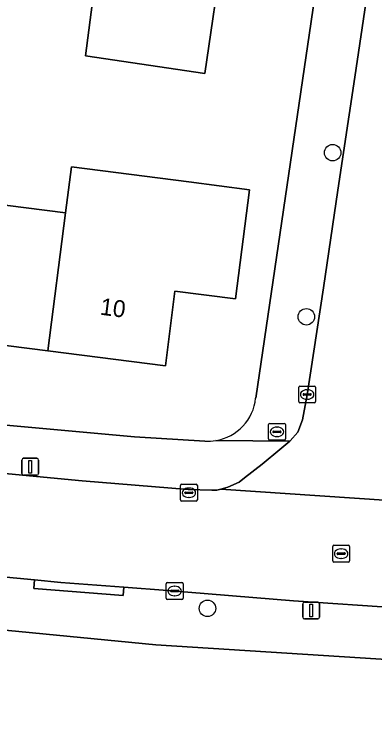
# Model space of a CAD drawing. Extents: x 161483 to 162250, y 379484 to 380833.
# Drawn here: x 162134.85 to 162156.2, y 380351.71 to 380393.94 of the extents above; entities that cross this region are included whole.
import ezdxf

# ---------------------------------------------------------------- set-up
doc = ezdxf.new("R2010")
doc.units = 0
for name, color, linetype in [('IMGEO_Boom', 7, 'Continuous'), ('IMGEO_Brandkraan', 7, 'Continuous'), ('IMGEO_Erf', 7, 'Continuous'), ('IMGEO_Kolk', 7, 'Continuous'), ('IMGEO_Lichtmast', 7, 'Continuous'), ('IMGEO_Pand', 7, 'Continuous'), ('IMGEO_Pand_nummerreeks', 7, 'Continuous'), ('IMGEO_Rijbaan_lokaal_open', 7, 'Continuous'), ('IMGEO_Rioolput', 7, 'Continuous'), ('IMGEO_Voetpad_open', 7, 'Continuous')]:
    doc.layers.add(name, color=color, linetype=linetype)

msp = doc.modelspace()

# ---------------------------------------------------------------- linework, layer by layer
at = {"layer": 'IMGEO_Boom'}
for centre in [(162153.707, 380385.747), (162152.149, 380376.034), (162146.291, 380358.777)]:
    msp.add_circle(centre, 0.489, dxfattribs=at)
at = {"layer": 'IMGEO_Brandkraan'}
for p, q in [((162149.983, 380369.728), (162150.835, 380369.728)), ((162149.908, 380368.802), (162149.908, 380369.654)), ((162150.21, 380369.271), (162150.608, 380369.271)), ((162150.396, 380369.508), (162150.421, 380369.508)), ((162150.909, 380369.654), (162150.909, 380368.802)), ((162150.167, 380369.222), (162150.167, 380369.234)), ((162150.605, 380369.185), (162150.207, 380369.185)), ((162150.419, 380368.948), (162150.394, 380368.948)), ((162150.651, 380369.234), (162150.651, 380369.222)), ((162150.835, 380368.728), (162149.983, 380368.728))]:
    msp.add_line(p, q, dxfattribs=at)
for points in [[(162149.983, 380369.728), (162150.835, 380369.728)], [(162149.908, 380368.802), (162149.908, 380369.654)], [(162150.909, 380369.654), (162150.909, 380368.802)], [(162150.835, 380368.728), (162149.983, 380368.728)]]:
    msp.add_lwpolyline(points, dxfattribs=at)
for centre, radius, start, end in [((162149.985, 380369.652), 0.0765, 91.552, 178.448), ((162149.985, 380369.652), 0.0765, 91.552, 178.448), ((162150.833, 380369.652), 0.0765, 1.552, 88.448), ((162150.833, 380369.652), 0.0765, 1.552, 88.448), ((162150.207, 380369.231), 0.0403, 85.8775, 175.7526), ((162150.612, 380369.233), 0.0386, 1.7309, 96.639), ((162150.204, 380369.221), 0.0366, 178.938, 274.7102), ((162150.608, 380369.228), 0.043, 264.8664, 352.4533), ((162149.985, 380368.804), 0.0765, 181.552, 268.448), ((162149.985, 380368.804), 0.0765, 181.552, 268.448), ((162150.833, 380368.804), 0.0765, 271.552, 358.448), ((162150.833, 380368.804), 0.0765, 271.552, 358.448)]:
    msp.add_arc(centre, radius, start, end, dxfattribs=at)
for centre, major_axis, ratio, start_param, end_param in [((162150.395, 380369.228), (-0.387, 0.002), 0.722429, 4.712389, 7.853982), ((162150.42, 380369.228), (-0.39, 0.002), 0.717154, 1.570796, 4.712389)]:
    msp.add_ellipse(centre, major_axis=major_axis, ratio=ratio, start_param=start_param, end_param=end_param, dxfattribs=at)
at = {"layer": 'IMGEO_Erf'}
for points in [[(162149.147, 380371.222), (162152.956, 380397.019), (162147.223, 380397.865), (162146.127, 380390.436), (162139.064, 380391.479), (162139.668, 380396.212), (162136.436, 380396.688), (162136.835, 380399.398), (162132.605, 380400.1), (162131.197, 380400.357), (162130.773, 380397.484), (162129.211, 380397.714), (162125.74, 380398.225), (162122.454, 380398.709), (162122.888, 380401.658), (162122.095, 380401.775), (162122.106, 380401.847), (162122.317, 380403.215), (162125.339, 380423.232), (162118.565, 380424.18)], [(162110.506, 380390.228), (162117.424, 380389.345), (162117.372, 380388.942), (162124.375, 380388.048), (162124.363, 380387.953), (162124.486, 380387.937), (162131.381, 380387.057), (162130.874, 380383.086), (162137.884, 380382.191), (162138.23, 380384.907), (162145.193, 380384.017), (162148.784, 380383.558), (162147.958, 380377.09), (162144.367, 380377.549), (162143.802, 380373.125), (162136.835, 380374.014), (162129.83, 380374.908), (162122.935, 380375.788), (162115.809, 380376.697), (162108.891, 380377.58)], [(162082.499, 380378.998), (162084.136, 380376.973), (162085.015, 380376.395), (162085.141, 380376.312), (162103.742, 380373.249), (162125.213, 380370.44), (162141.965, 380368.926), (162146.143, 380368.68)], [(162073.613, 380271.927), (162081.473, 380270.675), (162095.106, 380268.505), (162100.735, 380267.65), (162124.864, 380263.983), (162136.166, 380262.266), (162158.415, 380258.71), (162169.164, 380257.141), (162169.78, 380257.051), (162183.403, 380255.226), (162185.545, 380261.095), (162190.445, 380275.834), (162192.139, 380280.435), (162198.701, 380353.085), (162194.98, 380353.343), (162177.85, 380354.254), (162167.435, 380355.075), (162143.228, 380356.612), (162124.747, 380358.414), (162101.438, 380361.321), (162078.957, 380365.04)]]:
    msp.add_lwpolyline(points, dxfattribs=at)
for centre, radius, start, end in [((162146.327, 380371.509), 2.834, 279.4549, 354.1963), ((162146.324, 380371.542), 2.867, 266.3894, 279.4233)]:
    msp.add_arc(centre, radius, start, end, dxfattribs=at)
at = {"layer": 'IMGEO_Kolk'}
for p, q in [((162151.697, 380371.012), (162151.697, 380371.864)), ((162151.772, 380371.938), (162152.624, 380371.938)), ((162152.698, 380371.864), (162152.698, 380371.012)), ((162151.956, 380371.432), (162151.956, 380371.444)), ((162152.394, 380371.395), (162151.996, 380371.395)), ((162151.999, 380371.481), (162152.397, 380371.481)), ((162152.185, 380371.718), (162152.21, 380371.718)), ((162152.44, 380371.444), (162152.44, 380371.432)), ((162152.208, 380371.158), (162152.183, 380371.158)), ((162152.624, 380370.938), (162151.772, 380370.938)), ((162144.69, 380365.195), (162144.69, 380366.047)), ((162144.765, 380366.121), (162145.617, 380366.121)), ((162145.178, 380365.901), (162145.203, 380365.901)), ((162145.691, 380366.047), (162145.691, 380365.195)), ((162144.949, 380365.615), (162144.949, 380365.627)), ((162145.387, 380365.578), (162144.989, 380365.578)), ((162144.992, 380365.664), (162145.39, 380365.664)), ((162145.433, 380365.627), (162145.433, 380365.615)), ((162145.617, 380365.121), (162144.765, 380365.121)), ((162145.201, 380365.341), (162145.176, 380365.341)), ((162143.851, 380359.377), (162143.851, 380360.229)), ((162143.926, 380360.303), (162144.778, 380360.303)), ((162144.339, 380360.083), (162144.364, 380360.083)), ((162144.852, 380360.229), (162144.852, 380359.377)), ((162144.11, 380359.797), (162144.11, 380359.809)), ((162144.548, 380359.76), (162144.15, 380359.76)), ((162144.153, 380359.846), (162144.551, 380359.846)), ((162144.594, 380359.809), (162144.594, 380359.797)), ((162144.778, 380359.303), (162143.926, 380359.303)), ((162144.362, 380359.523), (162144.337, 380359.523))]:
    msp.add_line(p, q, dxfattribs=at)
for points in [[(162151.697, 380371.012), (162151.697, 380371.864)], [(162151.772, 380371.938), (162152.624, 380371.938)], [(162152.698, 380371.864), (162152.698, 380371.012)], [(162152.624, 380370.938), (162151.772, 380370.938)], [(162144.69, 380365.195), (162144.69, 380366.047)], [(162144.765, 380366.121), (162145.617, 380366.121)], [(162145.691, 380366.047), (162145.691, 380365.195)], [(162145.617, 380365.121), (162144.765, 380365.121)], [(162143.851, 380359.377), (162143.851, 380360.229)], [(162143.926, 380360.303), (162144.778, 380360.303)], [(162144.852, 380360.229), (162144.852, 380359.377)], [(162144.778, 380359.303), (162143.926, 380359.303)]]:
    msp.add_lwpolyline(points, dxfattribs=at)
for centre, radius, start, end in [((162151.774, 380371.862), 0.0765, 91.552, 178.448), ((162151.774, 380371.862), 0.0765, 91.552, 178.448), ((162152.622, 380371.862), 0.0765, 1.552, 88.448), ((162152.622, 380371.862), 0.0765, 1.552, 88.448), ((162151.996, 380371.441), 0.0403, 85.8775, 175.7526), ((162151.993, 380371.431), 0.0366, 178.938, 274.7102), ((162152.397, 380371.438), 0.043, 264.8664, 352.4533), ((162152.401, 380371.443), 0.0386, 1.7309, 96.639), ((162151.774, 380371.014), 0.0765, 181.552, 268.448), ((162151.774, 380371.014), 0.0765, 181.552, 268.448), ((162152.622, 380371.014), 0.0765, 271.552, 358.448), ((162152.622, 380371.014), 0.0765, 271.552, 358.448), ((162144.767, 380366.045), 0.0765, 91.552, 178.448), ((162144.767, 380366.045), 0.0765, 91.552, 178.448), ((162145.615, 380366.045), 0.0765, 1.552, 88.448), ((162145.615, 380366.045), 0.0765, 1.552, 88.448), ((162144.989, 380365.624), 0.0403, 85.8775, 175.7526), ((162144.986, 380365.614), 0.0366, 178.938, 274.7102), ((162145.39, 380365.621), 0.043, 264.8664, 352.4533), ((162145.394, 380365.626), 0.0386, 1.7309, 96.639), ((162144.767, 380365.197), 0.0765, 181.552, 268.448), ((162144.767, 380365.197), 0.0765, 181.552, 268.448), ((162145.615, 380365.197), 0.0765, 271.552, 358.448), ((162145.615, 380365.197), 0.0765, 271.552, 358.448), ((162143.928, 380360.227), 0.0765, 91.552, 178.448), ((162143.928, 380360.227), 0.0765, 91.552, 178.448), ((162144.776, 380360.227), 0.0765, 1.552, 88.448), ((162144.776, 380360.227), 0.0765, 1.552, 88.448), ((162144.15, 380359.806), 0.0403, 85.8775, 175.7526), ((162144.147, 380359.796), 0.0366, 178.938, 274.7102), ((162144.551, 380359.803), 0.043, 264.8664, 352.4533), ((162144.555, 380359.808), 0.0386, 1.7309, 96.639), ((162143.928, 380359.379), 0.0765, 181.552, 268.448), ((162143.928, 380359.379), 0.0765, 181.552, 268.448), ((162144.776, 380359.379), 0.0765, 271.552, 358.448), ((162144.776, 380359.379), 0.0765, 271.552, 358.448)]:
    msp.add_arc(centre, radius, start, end, dxfattribs=at)
for centre, major_axis, ratio, start_param, end_param in [((162152.184, 380371.438), (-0.387, 0.002), 0.722429, 4.712389, 7.853982), ((162152.209, 380371.438), (-0.39, 0.002), 0.717154, 1.570796, 4.712389), ((162145.177, 380365.621), (-0.387, 0.002), 0.722429, 4.712389, 7.853982), ((162145.202, 380365.621), (-0.39, 0.002), 0.717154, 1.570796, 4.712389), ((162144.338, 380359.803), (-0.387, 0.002), 0.722429, 4.712389, 7.853982), ((162144.363, 380359.803), (-0.39, 0.002), 0.717154, 1.570796, 4.712389)]:
    msp.add_ellipse(centre, major_axis=major_axis, ratio=ratio, start_param=start_param, end_param=end_param, dxfattribs=at)
at = {"layer": 'IMGEO_Lichtmast'}
for p, q in [((162135.395, 380367.658), (162136.185, 380367.658)), ((162136.185, 380367.658), (162135.395, 380367.658)), ((162135.295, 380366.758), (162135.295, 380367.558)), ((162135.295, 380367.558), (162135.295, 380366.758)), ((162136.285, 380367.558), (162136.285, 380366.758)), ((162136.285, 380366.758), (162136.285, 380367.558)), ((162136.185, 380366.658), (162135.395, 380366.658)), ((162135.395, 380366.658), (162136.185, 380366.658)), ((162152.036, 380359.153), (162152.826, 380359.153)), ((162152.826, 380359.153), (162152.036, 380359.153)), ((162151.936, 380358.253), (162151.936, 380359.053)), ((162151.936, 380359.053), (162151.936, 380358.253)), ((162152.926, 380359.053), (162152.926, 380358.253)), ((162152.926, 380358.253), (162152.926, 380359.053)), ((162152.826, 380358.153), (162152.036, 380358.153)), ((162152.036, 380358.153), (162152.826, 380358.153))]:
    msp.add_line(p, q, dxfattribs=at)
for points in [[(162135.715, 380367.533), (162135.865, 380367.533), (162135.865, 380366.783), (162135.715, 380366.783), (162135.715, 380367.533)], [(162152.356, 380359.028), (162152.506, 380359.028), (162152.506, 380358.278), (162152.356, 380358.278), (162152.356, 380359.028)]]:
    msp.add_lwpolyline(points, dxfattribs=at)
for centre, start, end in [((162135.395, 380367.558), 90, 180), ((162135.395, 380367.558), 90, 180), ((162136.185, 380367.558), 0, 90), ((162136.185, 380367.558), 360, 90), ((162135.395, 380366.758), 180, 270), ((162135.395, 380366.758), 180, 270), ((162136.185, 380366.758), 270, 0), ((162136.185, 380366.758), 270, 0), ((162152.036, 380359.053), 90, 180), ((162152.036, 380359.053), 90, 180), ((162152.826, 380359.053), 0, 90), ((162152.826, 380359.053), 360, 90), ((162152.036, 380358.253), 180, 270), ((162152.036, 380358.253), 180, 270), ((162152.826, 380358.253), 270, 0), ((162152.826, 380358.253), 270, 0)]:
    msp.add_arc(centre, 0.1, start, end, dxfattribs=at)
at = {"layer": 'IMGEO_Pand'}
for points in [[(162140.014, 380398.929), (162139.668, 380396.212), (162139.064, 380391.479), (162146.127, 380390.436), (162147.223, 380397.865)], [(162136.835, 380374.014), (162143.802, 380373.125), (162144.367, 380377.549), (162147.958, 380377.09), (162148.784, 380383.558), (162145.193, 380384.017), (162138.23, 380384.907), (162137.884, 380382.191)], [(162137.884, 380382.191), (162130.874, 380383.086), (162129.83, 380374.908), (162136.835, 380374.014)]]:
    msp.add_lwpolyline(points, close=True, dxfattribs=at)
at = {"layer": 'IMGEO_Rijbaan_lokaal_open'}
for points in [[(162156.042, 380397.149), (162155.022, 380390.21), (162154.01, 380383.532), (162153.167, 380377.743), (162152.195, 380371.415), (162151.93, 380369.933), (162151.649, 380369.213), (162151.181, 380368.685), (162151.169, 380368.675), (162150.575, 380368.178), (162149.539, 380367.311), (162148.486, 380366.5), (162148.164, 380366.252), (162147.5, 380365.954), (162147.083, 380365.841), (162160.859, 380364.915)], [(162160.859, 380364.915), (162147.083, 380365.841), (162146.848, 380365.777), (162146.543, 380365.783), (162145.153, 380365.813), (162142.012, 380366.064), (162138.86, 380366.327), (162136.161, 380366.574), (162133.461, 380366.837), (162130.762, 380367.114), (162128.476, 380367.358), (162125.367, 380367.701), (162122.672, 380368.009), (162119.979, 380368.329), (162117.287, 380368.66), (162114.598, 380369.004), (162111.911, 380369.363), (162109.226, 380369.737)], [(162110.831, 380363.22), (162115.998, 380362.594), (162122.255, 380361.82), (162125.152, 380361.545), (162127.152, 380361.355), (162131.065, 380360.954), (162132.47, 380360.81), (162136.039, 380360.458), (162137.597, 380360.305), (162141.346, 380360.03), (162143.914, 380359.841), (162151.391, 380359.218), (162157.806, 380358.784)]]:
    msp.add_lwpolyline(points, dxfattribs=at)
at = {"layer": 'IMGEO_Rioolput'}
for p, q in [((162153.787, 380362.513), (162154.639, 380362.513)), ((162153.712, 380361.587), (162153.712, 380362.439)), ((162154.2, 380362.293), (162154.225, 380362.293)), ((162154.713, 380362.439), (162154.713, 380361.587)), ((162153.971, 380362.007), (162153.971, 380362.019)), ((162154.409, 380361.97), (162154.011, 380361.97)), ((162154.014, 380362.056), (162154.412, 380362.056)), ((162154.223, 380361.733), (162154.198, 380361.733)), ((162154.455, 380362.019), (162154.455, 380362.007)), ((162154.639, 380361.513), (162153.787, 380361.513))]:
    msp.add_line(p, q, dxfattribs=at)
for points in [[(162153.787, 380362.513), (162154.639, 380362.513)], [(162153.712, 380361.587), (162153.712, 380362.439)], [(162154.713, 380362.439), (162154.713, 380361.587)], [(162154.639, 380361.513), (162153.787, 380361.513)]]:
    msp.add_lwpolyline(points, dxfattribs=at)
for centre, radius, start, end in [((162153.789, 380362.437), 0.0765, 91.552, 178.448), ((162153.789, 380362.437), 0.0765, 91.552, 178.448), ((162154.637, 380362.437), 0.0765, 1.552, 88.448), ((162154.637, 380362.437), 0.0765, 1.552, 88.448), ((162154.011, 380362.016), 0.0403, 85.8775, 175.7526), ((162154.008, 380362.006), 0.0366, 178.938, 274.7102), ((162154.412, 380362.013), 0.043, 264.8664, 352.4533), ((162154.416, 380362.018), 0.0386, 1.7309, 96.639), ((162153.789, 380361.589), 0.0765, 181.552, 268.448), ((162153.789, 380361.589), 0.0765, 181.552, 268.448), ((162154.637, 380361.589), 0.0765, 271.552, 358.448), ((162154.637, 380361.589), 0.0765, 271.552, 358.448)]:
    msp.add_arc(centre, radius, start, end, dxfattribs=at)
for centre, major_axis, ratio, start_param, end_param in [((162154.199, 380362.013), (-0.387, 0.002), 0.722429, 4.712389, 7.853982), ((162154.224, 380362.013), (-0.39, 0.002), 0.717154, 1.570796, 4.712389)]:
    msp.add_ellipse(centre, major_axis=major_axis, ratio=ratio, start_param=start_param, end_param=end_param, dxfattribs=at)
at = {"layer": 'IMGEO_Voetpad_open'}
for points in [[(162158.184, 380411.77), (162160.279, 380425.584), (162161.774, 380435.673), (162163.758, 380449.417), (162165.94, 380464.212), (162167.444, 380474.43), (162168.866, 380483.92), (162170.091, 380492.47), (162170.946, 380498.488), (162171.148, 380500), (162171.2, 380500.387), (162165.862, 380502.378), (162167.453, 380500), (162168.03, 380499.111), (162164.059, 380472.218), (162163.629, 380469.306), (162153.198, 380398.656), (162152.956, 380397.019), (162149.147, 380371.222)], [(162146.793, 380368.713), (162151.169, 380368.675), (162151.181, 380368.685), (162151.649, 380369.213), (162151.93, 380369.933), (162152.195, 380371.415), (162153.167, 380377.743), (162154.01, 380383.532), (162155.022, 380390.21), (162156.042, 380397.149), (162156.439, 380400.028), (162156.597, 380400.888), (162158.184, 380411.77)], [(161910.21, 380403.651), (161959.315, 380392.214), (161995.099, 380383.252), (162000, 380382.025), (162025.006, 380376.148), (162051.567, 380370.414), (162078.957, 380365.04), (162101.438, 380361.321), (162124.747, 380358.414), (162143.228, 380356.612), (162167.435, 380355.075), (162177.85, 380354.254), (162194.98, 380353.343), (162198.701, 380353.085), (162204.142, 380352.708), (162204.216, 380353.696)], [(162146.143, 380368.68), (162141.965, 380368.926), (162125.213, 380370.44), (162103.742, 380373.249)], [(162109.226, 380369.737), (162111.911, 380369.363), (162114.598, 380369.004), (162117.287, 380368.66), (162119.979, 380368.329), (162122.672, 380368.009), (162125.367, 380367.701), (162128.476, 380367.358), (162130.762, 380367.114), (162133.461, 380366.837), (162136.161, 380366.574), (162138.86, 380366.327), (162142.012, 380366.064), (162145.153, 380365.813), (162146.543, 380365.783), (162146.848, 380365.777), (162147.083, 380365.841), (162147.5, 380365.954), (162148.164, 380366.252), (162148.486, 380366.5), (162149.539, 380367.311), (162150.575, 380368.178), (162151.169, 380368.675), (162146.793, 380368.713)], [(162157.806, 380358.784), (162151.391, 380359.218), (162143.914, 380359.841), (162141.346, 380360.03), (162141.306, 380359.532), (162135.999, 380359.961), (162136.039, 380360.458), (162132.47, 380360.81), (162131.065, 380360.954), (162131.016, 380360.457), (162125.103, 380361.048), (162125.152, 380361.545), (162122.255, 380361.82), (162115.998, 380362.594), (162110.831, 380363.22)]]:
    msp.add_lwpolyline(points, dxfattribs=at)
msp.add_lwpolyline([(162141.346, 380360.03), (162137.597, 380360.305), (162136.039, 380360.458), (162135.999, 380359.961), (162141.306, 380359.532)], close=True, dxfattribs=at)
for centre, radius, start, end in [((162146.327, 380371.509), 2.834, 279.4549, 354.1963), ((162146.324, 380371.542), 2.867, 266.3894, 279.4233)]:
    msp.add_arc(centre, radius, start, end, dxfattribs=at)

# ---------------------------------------------------------------- texts
at = {"layer": 'IMGEO_Pand_nummerreeks'}
msp.add_text('10', height=1, rotation=352.7274, dxfattribs=at).set_placement((162139.896, 380376.164))

doc.saveas('drawing.dxf')
